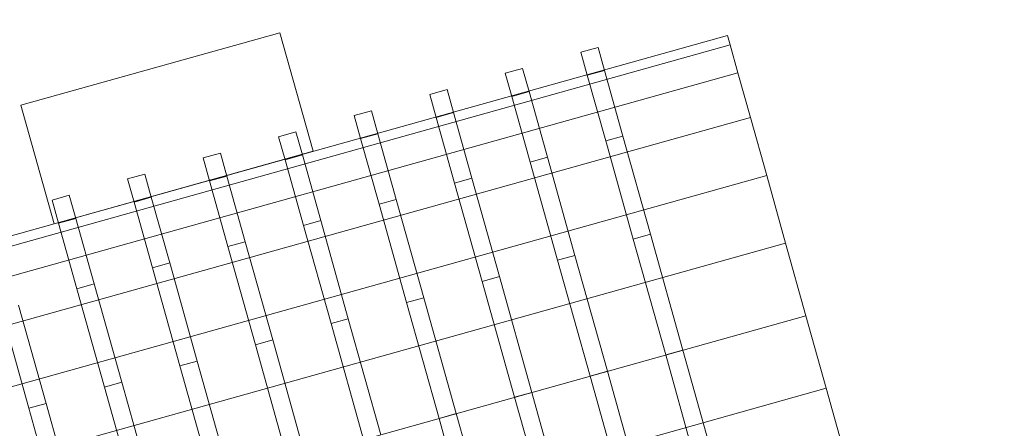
# Model space of a CAD drawing. Header units: millimetres. Extents: x -2233 to 61924, y -68080 to 6847.
# Tile 726 of 1056: x 9404 to 9844, y 3016 to 3199. Entities that reach past the tile are written whole.
import ezdxf

# ---------------------------------------------------------------- set-up
doc = ezdxf.new("R2010")
doc.units = ezdxf.units.MM
doc.layers.add('COTAS_P', color=1, linetype='Continuous', lineweight=0)
doc.layers.add('lateral_C01', color=7, linetype='Continuous', lineweight=0)
doc.dimstyles.new('R19_100', dxfattribs={"dimtxt": 250, "dimasz": 150, "dimexe": 150, "dimexo": 80, "dimgap": 100, "dimtad": 1, "dimtih": 1, "dimtoh": 1, "dimdsep": 46, "dimcen": 0.09, "dimadec": 0, "dimazin": 0, "dimtfac": 1, "dimtdec": 4, "dimtofl": 0, "dimtmove": 0, "dimatfit": 3, "dimfxl": 1, "dimtolj": 1, "dimtzin": 0, "dimarcsym": 0})

# ---------------------------------------------------------------- blocks, each defined once
blk = doc.blocks.new('DIM_R28_1')
at = {"layer": 'COTAS_P'}
for p, q in [((9950.73, 3666.67), (9794.15, 3669.56)), ((807.35, 1106.67), (9950.73, 3666.67)), ((9950.73, 3666.67), (9818.41, 3582.9)), ((10193.38, 2800), (9950.73, 3666.67)), ((807.35, 1106.67), (939.66, 1190.45)), ((1050, 240), (807.35, 1106.67)), ((807.35, 1106.67), (963.92, 1103.78))]:
    blk.add_line(p, q, dxfattribs=at)
blk.add_text('9495 P', height=250, rotation=15.6414, dxfattribs=at).set_placement((5352.08, 2482.97))

msp = doc.modelspace()

# ---------------------------------------------------------------- linework, layer by layer
at = {"layer": 'lateral_C01'}
for p, q in [((9257.962, 3062.518), (9720.187, 3191.933)), ((9404.912, 3160.777), (9520.468, 3193.13)), ((9535.297, 3140.167), (9520.468, 3193.13)), ((9721.381, 3187.668), (9720.187, 3191.933)), ((9259.156, 3058.252), (9721.381, 3187.668)), ((9654.79, 3184.423), (9662.494, 3186.58)), ((9665.375, 3176.289), (9662.494, 3186.58)), ((9724.883, 3175.162), (9721.381, 3187.668)), ((9657.671, 3174.132), (9654.79, 3184.423)), ((9621.086, 3174.987), (9628.79, 3177.144)), ((9631.671, 3166.852), (9628.79, 3177.144)), ((9657.671, 3174.132), (9665.375, 3176.289)), ((9673.581, 3146.981), (9665.375, 3176.289)), ((9262.658, 3045.746), (9724.883, 3175.162)), ((9623.967, 3164.695), (9621.086, 3174.987)), ((9665.877, 3144.824), (9657.671, 3174.132)), ((9730.453, 3155.267), (9724.883, 3175.162)), ((9587.382, 3165.55), (9595.086, 3167.707)), ((9597.967, 3157.416), (9595.086, 3167.707)), ((9590.264, 3155.259), (9587.382, 3165.55)), ((9623.967, 3164.695), (9631.671, 3166.852)), ((9632.173, 3135.387), (9623.967, 3164.695)), ((9639.877, 3137.544), (9631.671, 3166.852)), ((9404.912, 3160.777), (9419.741, 3107.813)), ((9268.228, 3025.852), (9730.453, 3155.267)), ((9553.678, 3156.114), (9561.382, 3158.271)), ((9556.56, 3145.822), (9553.678, 3156.114)), ((9564.263, 3147.979), (9561.382, 3158.271)), ((9590.264, 3155.259), (9597.967, 3157.416)), ((9598.469, 3125.951), (9590.264, 3155.259)), ((9606.173, 3128.108), (9597.967, 3157.416)), ((9737.712, 3129.34), (9730.453, 3155.267)), ((9519.974, 3146.677), (9527.678, 3148.834)), ((9522.856, 3136.386), (9519.974, 3146.677)), ((9530.56, 3138.542), (9527.678, 3148.834)), ((9556.56, 3145.822), (9564.263, 3147.979)), ((9564.765, 3116.514), (9556.56, 3145.822)), ((9572.469, 3118.671), (9564.263, 3147.979)), ((9665.877, 3144.824), (9673.581, 3146.981)), ((9685.862, 3103.119), (9673.581, 3146.981)), ((9678.158, 3100.962), (9665.877, 3144.824)), ((9419.741, 3107.813), (9535.297, 3140.167)), ((9486.27, 3137.241), (9493.974, 3139.397)), ((9489.152, 3126.949), (9486.27, 3137.241)), ((9496.856, 3129.106), (9493.974, 3139.397)), ((9522.856, 3136.386), (9530.56, 3138.542)), ((9538.765, 3109.235), (9530.56, 3138.542)), ((9632.173, 3135.387), (9639.877, 3137.544)), ((9652.158, 3093.682), (9639.877, 3137.544)), ((9531.062, 3107.078), (9522.856, 3136.386)), ((9644.454, 3091.525), (9632.173, 3135.387)), ((9275.487, 2999.925), (9737.712, 3129.34)), ((9452.567, 3127.804), (9460.27, 3129.961)), ((9455.448, 3117.512), (9452.567, 3127.804)), ((9463.152, 3119.669), (9460.27, 3129.961)), ((9489.152, 3126.949), (9496.856, 3129.106)), ((9505.061, 3099.798), (9496.856, 3129.106)), ((9598.469, 3125.951), (9606.173, 3128.108)), ((9618.454, 3084.245), (9606.173, 3128.108)), ((9746.165, 3099.148), (9737.712, 3129.34)), ((9497.358, 3097.641), (9489.152, 3126.949)), ((9610.75, 3082.089), (9598.469, 3125.951)), ((9418.863, 3118.367), (9426.566, 3120.524)), ((9429.448, 3110.233), (9426.566, 3120.524)), ((9455.448, 3117.512), (9463.152, 3119.669)), ((9471.358, 3090.362), (9463.152, 3119.669)), ((9421.744, 3108.076), (9418.863, 3118.367)), ((9463.654, 3088.205), (9455.448, 3117.512)), ((9564.765, 3116.514), (9572.469, 3118.671)), ((9577.046, 3072.652), (9564.765, 3116.514)), ((9584.75, 3074.809), (9572.469, 3118.671)), ((9421.744, 3108.076), (9429.448, 3110.233)), ((9437.654, 3080.925), (9429.448, 3110.233)), ((9429.95, 3078.768), (9421.744, 3108.076)), ((9531.062, 3107.078), (9538.765, 3109.235)), ((9543.342, 3063.215), (9531.062, 3107.078)), ((9551.046, 3065.372), (9538.765, 3109.235)), ((9678.158, 3100.962), (9685.862, 3103.119)), ((9700.348, 3051.379), (9685.862, 3103.119)), ((9283.941, 2969.733), (9746.165, 3099.148)), ((9497.358, 3097.641), (9505.061, 3099.798)), ((9509.638, 3053.779), (9497.358, 3097.641)), ((9517.342, 3055.936), (9505.061, 3099.798)), ((9692.644, 3049.223), (9678.158, 3100.962)), ((9755.237, 3066.748), (9746.165, 3099.148)), ((9644.454, 3091.525), (9652.158, 3093.682)), ((9666.644, 3041.943), (9652.158, 3093.682)), ((9463.654, 3088.205), (9471.358, 3090.362)), ((9483.638, 3046.499), (9471.358, 3090.362)), ((9658.94, 3039.786), (9644.454, 3091.525)), ((9475.935, 3044.342), (9463.654, 3088.205)), ((9610.75, 3082.089), (9618.454, 3084.245)), ((9632.94, 3032.506), (9618.454, 3084.245)), ((9429.95, 3078.768), (9437.654, 3080.925)), ((9449.934, 3037.063), (9437.654, 3080.925)), ((9625.236, 3030.349), (9610.75, 3082.089)), ((9442.231, 3034.906), (9429.95, 3078.768)), ((9416.23, 3027.626), (9403.95, 3071.488)), ((9577.046, 3072.652), (9584.75, 3074.809)), ((9591.532, 3020.913), (9577.046, 3072.652)), ((9599.236, 3023.07), (9584.75, 3074.809)), ((9755.237, 3066.748), (9293.012, 2937.332)), ((9408.527, 3025.469), (9396.246, 3069.332)), ((9755.237, 3066.748), (9764.308, 3034.347)), ((9543.342, 3063.215), (9551.046, 3065.372)), ((9557.828, 3011.476), (9543.342, 3063.215)), ((9565.532, 3013.633), (9551.046, 3065.372)), ((9509.638, 3053.779), (9517.342, 3055.936)), ((9524.125, 3002.04), (9509.638, 3053.779)), ((9531.828, 3004.197), (9517.342, 3055.936)), ((9700.348, 3051.379), (9692.644, 3049.223)), ((9707.13, 2997.483), (9692.644, 3049.223)), ((9700.348, 3051.379), (9714.834, 2999.64)), ((9475.935, 3044.342), (9483.638, 3046.499)), ((9490.421, 2992.603), (9475.935, 3044.342)), ((9498.124, 2994.76), (9483.638, 3046.499)), ((9666.644, 3041.943), (9658.94, 3039.786)), ((9666.644, 3041.943), (9681.13, 2990.204)), ((9442.231, 3034.906), (9449.934, 3037.063)), ((9464.42, 2985.324), (9449.934, 3037.063)), ((9673.426, 2988.047), (9658.94, 3039.786)), ((9302.084, 2904.932), (9764.308, 3034.347)), ((9456.717, 2983.167), (9442.231, 3034.906)), ((9632.94, 3032.506), (9625.236, 3030.349)), ((9632.94, 3032.506), (9647.426, 2980.767)), ((9764.308, 3034.347), (9772.762, 3004.155)), ((9408.527, 3025.469), (9416.23, 3027.626)), ((9430.717, 2975.887), (9416.23, 3027.626)), ((9639.722, 2978.61), (9625.236, 3030.349)), ((9423.013, 2973.73), (9408.527, 3025.469)), ((9599.236, 3023.07), (9591.532, 3020.913)), ((9599.236, 3023.07), (9613.722, 2971.331)), ((9606.018, 2969.174), (9591.532, 3020.913))]:
    msp.add_line(p, q, dxfattribs=at)

# ---------------------------------------------------------------- dimensions: what is measured, and where the dimension line sits
at = {"layer": 'COTAS_P'}
dim = msp.add_aligned_dim(p1=(1050, 240), p2=(10193.381, 2800), distance=900, text='<> P', dimstyle='R19_100', dxfattribs=at)
dim.commit()
dim.dimension.update_dxf_attribs({"geometry": 'DIM_R28_1', "text_midpoint": (5379.037, 2386.671)})

doc.saveas('drawing.dxf')
